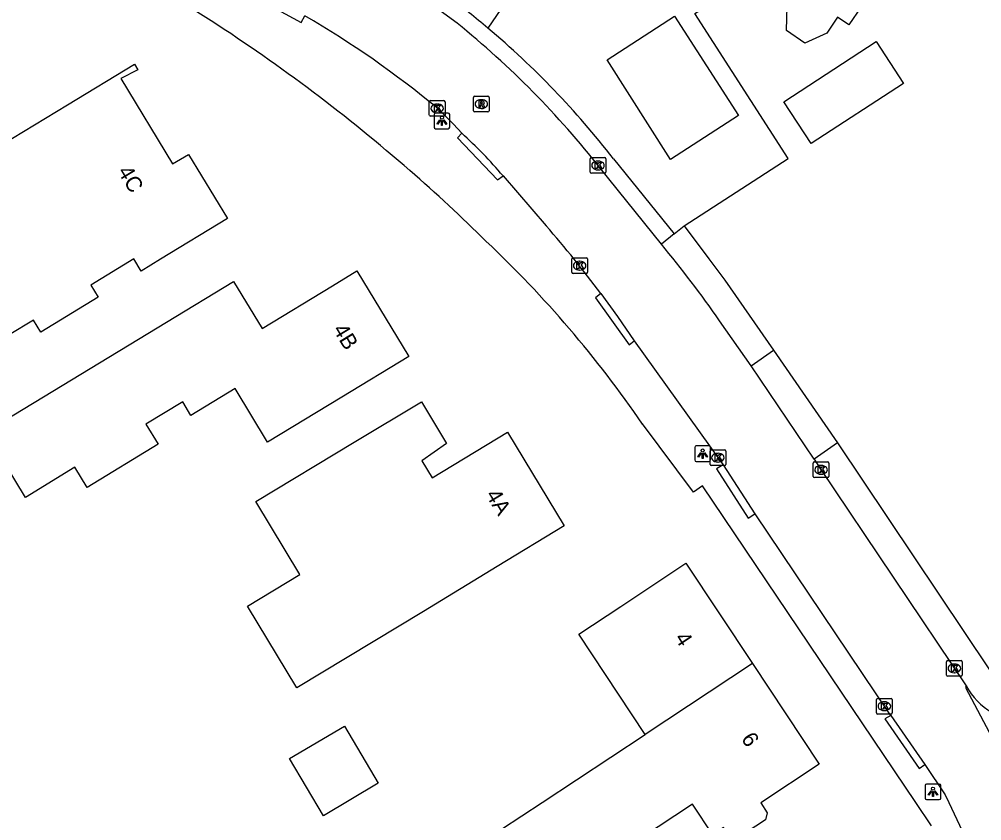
# Model space of a CAD drawing. Extents: x 157321 to 158827, y 386650 to 388532.
# Drawn here: x 157625 to 157686.5, y 387498.8 to 387550 of the extents above; entities that cross this region are included whole.
import ezdxf

# ---------------------------------------------------------------- set-up
doc = ezdxf.new("R2010")
doc.units = 0
for name, color, linetype in [('IMGEO_Kolk', 7, 'Continuous'), ('IMGEO_Lichtpunt', 7, 'Continuous'), ('IMGEO_Pand', 7, 'Continuous'), ('IMGEO_Pand_nummerreeks', 7, 'Continuous'), ('IMGEO_Rijbaan_lokaal_open', 7, 'Continuous'), ('IMGEO_Rioolput', 7, 'Continuous'), ('IMGEO_Voetpad_open', 7, 'Continuous')]:
    doc.layers.add(name, color=color, linetype=linetype)

msp = doc.modelspace()

# ---------------------------------------------------------------- linework, layer by layer
at = {"layer": 'IMGEO_Kolk'}
for p, q in [((157651.285, 387544.834), (157652.137, 387544.834)), ((157651.21, 387543.908), (157651.21, 387544.76)), ((157651.698, 387544.614), (157651.723, 387544.614)), ((157652.211, 387544.76), (157652.211, 387543.908)), ((157652.137, 387543.834), (157651.285, 387543.834)), ((157651.721, 387544.054), (157651.696, 387544.054)), ((157661.557, 387541.188), (157662.409, 387541.188)), ((157661.482, 387540.262), (157661.482, 387541.114)), ((157661.97, 387540.968), (157661.995, 387540.968)), ((157662.483, 387541.114), (157662.483, 387540.262)), ((157662.409, 387540.188), (157661.557, 387540.188)), ((157661.993, 387540.408), (157661.968, 387540.408)), ((157660.311, 387533.862), (157660.311, 387534.714)), ((157660.386, 387534.788), (157661.238, 387534.788)), ((157660.799, 387534.568), (157660.824, 387534.568)), ((157661.312, 387534.714), (157661.312, 387533.862)), ((157661.238, 387533.788), (157660.386, 387533.788)), ((157660.822, 387534.008), (157660.797, 387534.008)), ((157669.136, 387521.592), (157669.136, 387522.444)), ((157669.211, 387522.518), (157670.063, 387522.518)), ((157669.624, 387522.298), (157669.649, 387522.298)), ((157670.137, 387522.444), (157670.137, 387521.592)), ((157670.063, 387521.518), (157669.211, 387521.518)), ((157669.647, 387521.738), (157669.622, 387521.738)), ((157675.727, 387520.819), (157675.727, 387521.671)), ((157675.802, 387521.745), (157676.654, 387521.745)), ((157676.215, 387521.525), (157676.24, 387521.525)), ((157676.728, 387521.671), (157676.728, 387520.819)), ((157676.238, 387520.965), (157676.213, 387520.965)), ((157676.654, 387520.745), (157675.802, 387520.745)), ((157684.241, 387508.131), (157684.241, 387508.983)), ((157684.316, 387509.057), (157685.168, 387509.057)), ((157684.729, 387508.837), (157684.754, 387508.837)), ((157685.242, 387508.983), (157685.242, 387508.131)), ((157685.168, 387508.057), (157684.316, 387508.057)), ((157684.752, 387508.277), (157684.727, 387508.277)), ((157679.771, 387505.717), (157679.771, 387506.569)), ((157679.846, 387506.643), (157680.698, 387506.643)), ((157680.259, 387506.423), (157680.284, 387506.423)), ((157680.772, 387506.569), (157680.772, 387505.717)), ((157680.698, 387505.643), (157679.846, 387505.643)), ((157680.282, 387505.863), (157680.257, 387505.863))]:
    msp.add_line(p, q, dxfattribs=at)
for points in [[(157651.285, 387544.834), (157652.137, 387544.834)], [(157651.21, 387543.908), (157651.21, 387544.76)], [(157651.531, 387544.534), (157651.654, 387544.534), (157651.654, 387544.383), (157651.784, 387544.534), (157651.948, 387544.534), (157651.802, 387544.383), (157651.955, 387544.134), (157651.803, 387544.134), (157651.718, 387544.298), (157651.654, 387544.231), (157651.654, 387544.134), (157651.531, 387544.134), (157651.531, 387544.534)], [(157652.211, 387544.76), (157652.211, 387543.908)], [(157652.137, 387543.834), (157651.285, 387543.834)], [(157661.557, 387541.188), (157662.409, 387541.188)], [(157661.482, 387540.262), (157661.482, 387541.114)], [(157661.803, 387540.888), (157661.926, 387540.888), (157661.926, 387540.737), (157662.056, 387540.888), (157662.22, 387540.888), (157662.074, 387540.737), (157662.227, 387540.488), (157662.075, 387540.488), (157661.99, 387540.652), (157661.926, 387540.585), (157661.926, 387540.488), (157661.803, 387540.488), (157661.803, 387540.888)], [(157662.483, 387541.114), (157662.483, 387540.262)], [(157662.409, 387540.188), (157661.557, 387540.188)], [(157660.311, 387533.862), (157660.311, 387534.714)], [(157660.386, 387534.788), (157661.238, 387534.788)], [(157660.632, 387534.488), (157660.755, 387534.488), (157660.755, 387534.337), (157660.885, 387534.488), (157661.049, 387534.488), (157660.903, 387534.337), (157661.056, 387534.088), (157660.904, 387534.088), (157660.819, 387534.252), (157660.755, 387534.185), (157660.755, 387534.088), (157660.632, 387534.088), (157660.632, 387534.488)], [(157661.312, 387534.714), (157661.312, 387533.862)], [(157661.238, 387533.788), (157660.386, 387533.788)], [(157669.136, 387521.592), (157669.136, 387522.444)], [(157669.211, 387522.518), (157670.063, 387522.518)], [(157669.457, 387522.218), (157669.58, 387522.218), (157669.58, 387522.067), (157669.71, 387522.218), (157669.874, 387522.218), (157669.728, 387522.067), (157669.881, 387521.818), (157669.729, 387521.818), (157669.644, 387521.982), (157669.58, 387521.915), (157669.58, 387521.818), (157669.457, 387521.818), (157669.457, 387522.218)], [(157670.137, 387522.444), (157670.137, 387521.592)], [(157670.063, 387521.518), (157669.211, 387521.518)], [(157675.727, 387520.819), (157675.727, 387521.671)], [(157675.802, 387521.745), (157676.654, 387521.745)], [(157676.728, 387521.671), (157676.728, 387520.819)], [(157676.048, 387521.445), (157676.171, 387521.445), (157676.171, 387521.294), (157676.301, 387521.445), (157676.465, 387521.445), (157676.319, 387521.294), (157676.472, 387521.045), (157676.32, 387521.045), (157676.235, 387521.209), (157676.171, 387521.142), (157676.171, 387521.045), (157676.048, 387521.045), (157676.048, 387521.445)], [(157676.654, 387520.745), (157675.802, 387520.745)], [(157684.241, 387508.131), (157684.241, 387508.983)], [(157684.316, 387509.057), (157685.168, 387509.057)], [(157684.562, 387508.757), (157684.685, 387508.757), (157684.685, 387508.606), (157684.815, 387508.757), (157684.979, 387508.757), (157684.833, 387508.606), (157684.986, 387508.357), (157684.834, 387508.357), (157684.749, 387508.521), (157684.685, 387508.454), (157684.685, 387508.357), (157684.562, 387508.357), (157684.562, 387508.757)], [(157685.242, 387508.983), (157685.242, 387508.131)], [(157685.168, 387508.057), (157684.316, 387508.057)], [(157679.771, 387505.717), (157679.771, 387506.569)], [(157679.846, 387506.643), (157680.698, 387506.643)], [(157680.092, 387506.343), (157680.215, 387506.343), (157680.215, 387506.192), (157680.345, 387506.343), (157680.509, 387506.343), (157680.363, 387506.192), (157680.516, 387505.943), (157680.364, 387505.943), (157680.279, 387506.107), (157680.215, 387506.04), (157680.215, 387505.943), (157680.092, 387505.943), (157680.092, 387506.343)], [(157680.772, 387506.569), (157680.772, 387505.717)], [(157680.698, 387505.643), (157679.846, 387505.643)]]:
    msp.add_lwpolyline(points, dxfattribs=at)
for centre, start, end in [((157651.287, 387544.758), 91.55205, 178.44795), ((157651.287, 387544.758), 91.55205, 178.44795), ((157652.135, 387544.758), 1.55205, 88.44795), ((157652.135, 387544.758), 1.55205, 88.44795), ((157651.287, 387543.91), 181.55205, 268.44795), ((157651.287, 387543.91), 181.55205, 268.44795), ((157652.135, 387543.91), 271.55205, 358.44795), ((157652.135, 387543.91), 271.55205, 358.44795), ((157661.559, 387541.112), 91.55205, 178.44795), ((157661.559, 387541.112), 91.55205, 178.44795), ((157662.407, 387541.112), 1.55205, 88.44795), ((157662.407, 387541.112), 1.55205, 88.44795), ((157661.559, 387540.264), 181.55205, 268.44795), ((157661.559, 387540.264), 181.55205, 268.44795), ((157662.407, 387540.264), 271.55205, 358.44795), ((157662.407, 387540.264), 271.55205, 358.44795), ((157660.388, 387534.712), 91.55205, 178.44795), ((157660.388, 387534.712), 91.55205, 178.44795), ((157661.236, 387534.712), 1.55205, 88.44795), ((157661.236, 387534.712), 1.55205, 88.44795), ((157660.388, 387533.864), 181.55205, 268.44795), ((157660.388, 387533.864), 181.55205, 268.44795), ((157661.236, 387533.864), 271.55205, 358.44795), ((157661.236, 387533.864), 271.55205, 358.44795), ((157669.213, 387522.442), 91.55205, 178.44795), ((157669.213, 387522.442), 91.55205, 178.44795), ((157670.061, 387522.442), 1.55205, 88.44795), ((157670.061, 387522.442), 1.55205, 88.44795), ((157669.213, 387521.594), 181.55205, 268.44795), ((157669.213, 387521.594), 181.55205, 268.44795), ((157670.061, 387521.594), 271.55205, 358.44795), ((157670.061, 387521.594), 271.55205, 358.44795), ((157675.804, 387521.669), 91.55205, 178.44795), ((157675.804, 387521.669), 91.55205, 178.44795), ((157676.652, 387521.669), 1.55205, 88.44795), ((157676.652, 387521.669), 1.55205, 88.44795), ((157675.804, 387520.821), 181.55205, 268.44795), ((157675.804, 387520.821), 181.55205, 268.44795), ((157676.652, 387520.821), 271.55205, 358.44795), ((157676.652, 387520.821), 271.55205, 358.44795), ((157684.318, 387508.981), 91.55205, 178.44795), ((157684.318, 387508.981), 91.55205, 178.44795), ((157685.166, 387508.981), 1.55205, 88.44795), ((157685.166, 387508.981), 1.55205, 88.44795), ((157684.318, 387508.133), 181.55205, 268.44795), ((157684.318, 387508.133), 181.55205, 268.44795), ((157685.166, 387508.133), 271.55205, 358.44795), ((157685.166, 387508.133), 271.55205, 358.44795), ((157679.848, 387506.567), 91.55205, 178.44795), ((157679.848, 387506.567), 91.55205, 178.44795), ((157680.696, 387506.567), 1.55205, 88.44795), ((157680.696, 387506.567), 1.55205, 88.44795), ((157679.848, 387505.719), 181.55205, 268.44795), ((157679.848, 387505.719), 181.55205, 268.44795), ((157680.696, 387505.719), 271.55205, 358.44795), ((157680.696, 387505.719), 271.55205, 358.44795)]:
    msp.add_arc(centre, 0.0765, start, end, dxfattribs=at)
for centre, major_axis, ratio, start_param, end_param in [((157651.697, 387544.334), (-0.387, 0.002), 0.722429, 4.712389, 7.853982), ((157651.722, 387544.334), (-0.39, 0.002), 0.717154, 1.570796, 4.712389), ((157661.969, 387540.688), (-0.387, 0.002), 0.722429, 4.712389, 7.853982), ((157661.994, 387540.688), (-0.39, 0.002), 0.717154, 1.570796, 4.712389), ((157660.798, 387534.288), (-0.387, 0.002), 0.722429, 4.712389, 7.853982), ((157660.823, 387534.288), (-0.39, 0.002), 0.717154, 1.570796, 4.712389), ((157669.623, 387522.018), (-0.387, 0.002), 0.722429, 4.712389, 7.853982), ((157669.648, 387522.018), (-0.39, 0.002), 0.717154, 1.570796, 4.712389), ((157676.214, 387521.245), (-0.387, 0.002), 0.722429, 4.712389, 7.853982), ((157676.239, 387521.245), (-0.39, 0.002), 0.717154, 1.570796, 4.712389), ((157684.728, 387508.557), (-0.387, 0.002), 0.722429, 4.712389, 7.853982), ((157684.753, 387508.557), (-0.39, 0.002), 0.717154, 1.570796, 4.712389), ((157680.258, 387506.143), (-0.387, 0.002), 0.722429, 4.712389, 7.853982), ((157680.283, 387506.143), (-0.39, 0.002), 0.717154, 1.570796, 4.712389)]:
    msp.add_ellipse(centre, major_axis=major_axis, ratio=ratio, start_param=start_param, end_param=end_param, dxfattribs=at)
at = {"layer": 'IMGEO_Lichtpunt'}
for p, q in [((157651.516, 387543.941), (157651.516, 387543.134)), ((157651.516, 387543.941), (157651.516, 387543.134)), ((157652.418, 387544.036), (157651.61, 387544.036)), ((157652.418, 387544.036), (157651.61, 387544.036)), ((157652.512, 387543.134), (157652.512, 387543.941)), ((157652.512, 387543.134), (157652.512, 387543.941)), ((157651.61, 387543.04), (157652.418, 387543.04)), ((157651.61, 387543.04), (157652.418, 387543.04)), ((157669.069, 387522.774), (157668.261, 387522.774)), ((157669.069, 387522.774), (157668.261, 387522.774)), ((157668.167, 387522.679), (157668.167, 387521.872)), ((157668.167, 387522.679), (157668.167, 387521.872)), ((157669.163, 387521.872), (157669.163, 387522.679)), ((157669.163, 387521.872), (157669.163, 387522.679)), ((157668.261, 387521.778), (157669.069, 387521.778)), ((157668.261, 387521.778), (157669.069, 387521.778)), ((157682.876, 387501.075), (157682.876, 387500.268)), ((157682.876, 387501.075), (157682.876, 387500.268)), ((157683.778, 387501.17), (157682.97, 387501.17)), ((157683.778, 387501.17), (157682.97, 387501.17)), ((157683.872, 387500.268), (157683.872, 387501.075)), ((157683.872, 387500.268), (157683.872, 387501.075)), ((157682.97, 387500.174), (157683.778, 387500.174)), ((157682.97, 387500.174), (157683.778, 387500.174))]:
    msp.add_line(p, q, dxfattribs=at)
for points in [[(157651.89, 387543.605), (157651.929, 387543.577), (157651.741, 387543.315), (157651.703, 387543.342), (157651.89, 387543.605)], [(157652.102, 387543.577), (157652.14, 387543.604), (157652.327, 387543.342), (157652.288, 387543.314), (157652.102, 387543.577)], [(157651.992, 387543.557), (157652.039, 387543.557), (157652.039, 387543.235), (157651.992, 387543.235), (157651.992, 387543.557)], [(157668.541, 387522.343), (157668.58, 387522.315), (157668.392, 387522.053), (157668.354, 387522.08), (157668.541, 387522.343)], [(157668.643, 387522.295), (157668.69, 387522.295), (157668.69, 387521.973), (157668.643, 387521.973), (157668.643, 387522.295)], [(157668.753, 387522.315), (157668.791, 387522.342), (157668.978, 387522.08), (157668.939, 387522.052), (157668.753, 387522.315)], [(157683.25, 387500.739), (157683.289, 387500.711), (157683.101, 387500.449), (157683.063, 387500.476), (157683.25, 387500.739)], [(157683.352, 387500.691), (157683.399, 387500.691), (157683.399, 387500.369), (157683.352, 387500.369), (157683.352, 387500.691)], [(157683.462, 387500.711), (157683.5, 387500.738), (157683.687, 387500.476), (157683.648, 387500.448), (157683.462, 387500.711)]]:
    msp.add_lwpolyline(points, dxfattribs=at)
for centre in [(157652.015, 387543.739), (157668.666, 387522.477), (157683.375, 387500.873)]:
    msp.add_circle(centre, 0.0994, dxfattribs=at)
for centre, start, end in [((157651.61, 387543.941), 90, 180), ((157651.61, 387543.941), 90, 180), ((157652.418, 387543.941), 0, 90), ((157652.418, 387543.941), 0, 90), ((157651.61, 387543.134), 180, 270), ((157651.61, 387543.134), 180, 270), ((157652.418, 387543.134), 270, 0), ((157652.418, 387543.134), 270, 360), ((157668.261, 387522.679), 90, 180), ((157668.261, 387522.679), 90, 180), ((157669.069, 387522.679), 0, 90), ((157669.069, 387522.679), 0, 90), ((157668.261, 387521.872), 180, 270), ((157668.261, 387521.872), 180, 270), ((157669.069, 387521.872), 270, 0), ((157669.069, 387521.872), 270, 360), ((157682.97, 387501.075), 90, 180), ((157682.97, 387501.075), 90, 180), ((157683.778, 387501.075), 0, 90), ((157683.778, 387501.075), 0, 90), ((157682.97, 387500.268), 180, 270), ((157682.97, 387500.268), 180, 270), ((157683.778, 387500.268), 270, 0), ((157683.778, 387500.268), 270, 360)]:
    msp.add_arc(centre, 0.0946, start, end, dxfattribs=at)
at = {"layer": 'IMGEO_Pand'}
for points in [[(157681.146, 387554.299), (157678.007, 387549.675), (157677.286, 387550.164), (157676.592, 387549.142), (157675.192, 387548.511), (157674.024, 387549.304), (157674.061, 387550.86), (157674.755, 387551.882), (157670.778, 387554.58), (157673.928, 387559.222)], [(157681.491, 387545.93), (157675.592, 387542.084), (157673.85, 387544.756), (157679.749, 387548.602), (157681.491, 387545.93)], [(157628.105, 387544.569), (157632.384, 387547.155), (157632.586, 387546.807), (157631.512, 387546.248), (157634.816, 387540.787), (157635.838, 387541.398), (157638.316, 387537.294), (157634.046, 387534.695), (157632.816, 387533.946), (157632.349, 387534.715), (157629.597, 387533.044), (157630.065, 387532.275), (157626.39, 387530.044), (157625.923, 387530.814), (157624.371, 387529.872), (157622.532, 387532.972), (157618.94, 387539.029), (157628.105, 387544.569)], [(157638.7, 387533.275), (157640.531, 387530.281), (157645.026, 387533.009), (157646.584, 387533.954), (157649.902, 387528.487), (157645.627, 387525.893), (157640.88, 387523.011), (157638.805, 387526.43), (157635.982, 387524.717), (157635.458, 387525.58), (157633.112, 387524.156), (157633.89, 387522.874), (157629.359, 387520.124), (157628.581, 387521.406), (157625.418, 387519.486), (157622.876, 387523.676), (157634.424, 387530.684), (157638.7, 387533.275)], [(157650.708, 387525.581), (157652.299, 387522.916), (157650.736, 387521.813), (157651.385, 387520.73), (157656.192, 387523.646), (157659.816, 387517.661), (157655.539, 387515.071), (157650.84, 387512.186), (157642.754, 387507.317), (157639.604, 387512.534), (157642.949, 387514.551), (157640.138, 387519.214), (157646.415, 387523.019), (157650.708, 387525.581)], [(157664.993, 387504.33), (157660.748, 387510.742), (157663.431, 387512.519), (157667.599, 387515.279), (157671.843, 387508.868)], [(157671.843, 387508.868), (157676.106, 387502.429), (157672.379, 387499.961), (157672.794, 387499.337), (157672.682, 387498.892), (157670.899, 387497.711), (157670.413, 387497.773), (157670.005, 387498.389), (157669.307, 387497.927), (157668.006, 387499.892), (157656.992, 387492.601), (157654.067, 387497.021), (157652.474, 387495.967), (157652.585, 387495.8), (157652.092, 387495.473), (157651.926, 387495.723), (157658.419, 387500), (157664.993, 387504.33)], [(157671.843, 387508.868), (157664.993, 387504.33)], [(157644.452, 387499.148), (157642.29, 387502.799), (157645.787, 387504.869), (157647.949, 387501.218), (157644.452, 387499.148)]]:
    msp.add_lwpolyline(points, dxfattribs=at)
at = {"layer": 'IMGEO_Rijbaan_lokaal_open'}
for points in [[(157652.979, 387549.782), (157651.909, 387550.562)], [(157651.723, 387544.347), (157652.754, 387543.335), (157653.283, 387542.751)], [(157655.918, 387540.022), (157658.676, 387536.835)], [(157666.03, 387535.66), (157662.144, 387540.485)], [(157662.154, 387532.504), (157663.218, 387531.039), (157664.298, 387529.476)], [(157671.769, 387527.89), (157669.745, 387530.772)], [(157664.298, 387529.476), (157669.811, 387521.79), (157669.975, 387521.569)], [(157675.79, 387521.931), (157671.769, 387527.89)], [(157669.975, 387521.569), (157671.993, 387518.43)], [(157675.79, 387521.931), (157676.165, 387521.337), (157685.485, 387507.447)], [(157671.993, 387518.43), (157680.547, 387505.706), (157680.673, 387505.54)], [(157685.485, 387507.447), (157685.451, 387507.338), (157692.475, 387494.071), (157692.652, 387494.004)], [(157680.673, 387505.54), (157682.854, 387502.424)], [(157682.854, 387502.424), (157684.153, 387500.476), (157684.395, 387500), (157685.244, 387498.189)]]:
    msp.add_lwpolyline(points, dxfattribs=at)
for centre, radius, start, end in [((157611.25, 387495.366), 63.539, 50.43336, 59.74639), ((157617.059, 387505.206), 57.247, 38.04308, 51.13762), ((157634.065, 387521.559), 28.608, 40.19448, 47.7976), ((157603.637, 387489.074), 72.873, 36.58194, 40.95031), ((157607.21, 387487.1), 76.275, 34.92917, 39.54228), ((157689.415, 387509.598), 4.48, 208.69081, 270.00545)]:
    msp.add_arc(centre, radius, start, end, dxfattribs=at)
at = {"layer": 'IMGEO_Rioolput'}
for p, q in [((157654.027, 387544.183), (157654.027, 387545.035)), ((157654.102, 387545.109), (157654.954, 387545.109)), ((157654.515, 387544.889), (157654.54, 387544.889)), ((157655.028, 387545.035), (157655.028, 387544.183)), ((157654.538, 387544.329), (157654.513, 387544.329)), ((157654.954, 387544.109), (157654.102, 387544.109))]:
    msp.add_line(p, q, dxfattribs=at)
for points in [[(157654.027, 387544.183), (157654.027, 387545.035)], [(157654.102, 387545.109), (157654.954, 387545.109)], [(157655.028, 387545.035), (157655.028, 387544.183)], [(157654.616, 387544.807), (157654.364, 387544.809), (157654.364, 387544.409)], [(157654.364, 387544.409), (157654.488, 387544.409), (157654.488, 387544.571), (157654.499, 387544.571)], [(157654.542, 387544.728), (157654.488, 387544.728), (157654.488, 387544.647)], [(157654.488, 387544.647), (157654.54, 387544.647)], [(157654.546, 387544.542), (157654.617, 387544.409), (157654.757, 387544.409), (157654.692, 387544.535)], [(157654.954, 387544.109), (157654.102, 387544.109)]]:
    msp.add_lwpolyline(points, dxfattribs=at)
for centre, radius, start, end in [((157654.104, 387545.033), 0.0765, 91.55205, 178.44795), ((157654.104, 387545.033), 0.0765, 91.55205, 178.44795), ((157654.952, 387545.033), 0.0765, 1.55205, 88.44795), ((157654.952, 387545.033), 0.0765, 1.55205, 88.44795), ((157654.498, 387544.518), 0.0533, 26.02933, 88.69889), ((157654.524, 387544.836), 0.19, 274.7715, 282.96867), ((157654.548, 387544.632), 0.0964, 77.00612, 93.18647), ((157654.562, 387544.689), 0.0378, 276.66336, 79.67722), ((157654.615, 387544.697), 0.109, 350.36119, 89.41601), ((157654.613, 387544.697), 0.112, 277.58423, 350.98172), ((157654.597, 387544.482), 0.108, 29.51342, 73.79051), ((157654.104, 387544.185), 0.0765, 181.55205, 268.44795), ((157654.104, 387544.185), 0.0765, 181.55205, 268.44795), ((157654.952, 387544.185), 0.0765, 271.55205, 358.44795), ((157654.952, 387544.185), 0.0765, 271.55205, 358.44795)]:
    msp.add_arc(centre, radius, start, end, dxfattribs=at)
for centre, major_axis, ratio, start_param, end_param in [((157654.514, 387544.609), (-0.387, 0.002), 0.722429, 4.712389, 7.853982), ((157654.539, 387544.609), (-0.39, 0.002), 0.717154, 1.570796, 4.712389)]:
    msp.add_ellipse(centre, major_axis=major_axis, ratio=ratio, start_param=start_param, end_param=end_param, dxfattribs=at)
at = {"layer": 'IMGEO_Voetpad_open'}
for points in [[(157637.283, 387549.93), (157635.51, 387551.036), (157631.11, 387553.719), (157628.208, 387555.408), (157623.04, 387558.141), (157621.14, 387558.111)], [(157667.475, 387536.826), (157674.116, 387541.126), (157668.171, 387550.405), (157669.123, 387550.99), (157667.388, 387554.848), (157667.746, 387555.368)], [(157657.719, 387553.52), (157654.952, 387549.465)], [(157639.969, 387552.072), (157639.728, 387551.635), (157643.022, 387549.814), (157643.263, 387550.251)], [(157666.877, 387550.226), (157670.956, 387543.882), (157666.605, 387541.061), (157662.563, 387547.43), (157666.877, 387550.226)], [(157653.283, 387542.751), (157653.016, 387542.444), (157655.558, 387539.763), (157655.918, 387540.022)], [(157662.965, 387541.123), (157666.839, 387536.313)], [(157666.839, 387536.313), (157666.03, 387535.66)], [(157666.839, 387536.313), (157667.475, 387536.826)], [(157667.475, 387536.826), (157669.066, 387534.732), (157670.09, 387533.368), (157673.191, 387528.895)], [(157662.154, 387532.504), (157661.822, 387532.24), (157663.966, 387529.224), (157664.298, 387529.476)], [(157671.769, 387527.89), (157673.191, 387528.895)], [(157673.191, 387528.895), (157677.271, 387522.958)], [(157683.28, 387498.499), (157682.27, 387500), (157668.661, 387520.225), (157668.072, 387519.813), (157664.817, 387524.172)], [(157677.271, 387522.958), (157675.79, 387521.931)], [(157677.271, 387522.958), (157686.994, 387508.47)], [(157669.975, 387521.569), (157669.555, 387521.299), (157671.573, 387518.16), (157671.993, 387518.43)], [(157680.673, 387505.54), (157680.294, 387505.33), (157682.485, 387502.164), (157682.854, 387502.424)]]:
    msp.add_lwpolyline(points, dxfattribs=at)
for centre, radius, start, end in [((157618.917, 387506.752), 55.884, 49.84723, 53.01833), ((157575.194, 387454.358), 113.97, 48.99328, 56.99006), ((157619.225, 387507.128), 55.397, 37.85492, 49.84025), ((157577.605, 387457.541), 109.986, 45.38909, 48.8531), ((157605.443, 387483.527), 71.953, 34.39359, 46.6373)]:
    msp.add_arc(centre, radius, start, end, dxfattribs=at)

# ---------------------------------------------------------------- texts
at = {"layer": 'IMGEO_Pand_nummerreeks'}
for s, rotation, p in [('4C', 301.17442, (157631.274, 387540.305)), ('4B', 301.25464, (157645.021, 387530.206)), ('4A', 301.19734, (157654.782, 387519.643)), ('4', 303.50636, (157666.839, 387510.486)), ('6', 303.50636, (157671.092, 387504.061))]:
    msp.add_text(s, height=1, rotation=rotation, dxfattribs=at).set_placement(p)

doc.saveas('drawing.dxf')
